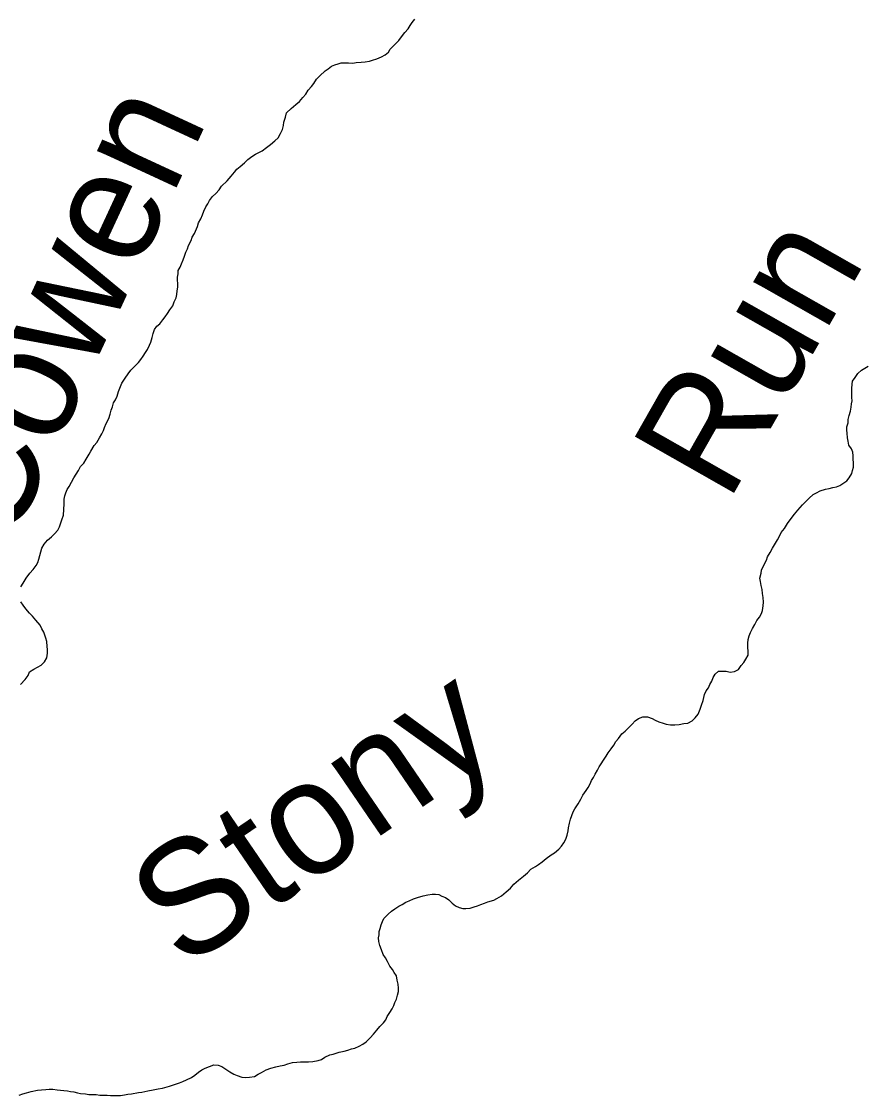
# Model space of a CAD drawing. Extents: x 1310247 to 1664935, y 284496 to 704931.
# Drawn here: x 1518219 to 1521928, y 509955 to 514662 of the extents above; entities that cross this region are included whole.
import ezdxf

# ---------------------------------------------------------------- set-up
doc = ezdxf.new("R2010")
doc.units = 0
doc.layers.add('GM_X_Minor_Lake_Text', color=7, linetype='Continuous')
doc.layers.add('GM_X_Minor_River_Text', color=7, linetype='Continuous')

msp = doc.modelspace()

# ---------------------------------------------------------------- linework, layer by layer
at = {"layer": 'GM_X_Minor_River_Text'}
for points in [[(1519465.2, 514342.6), (1519475.6, 514360.5), (1519490.1, 514376.3), (1519500.5, 514390.2), (1519512.9, 514408.1), (1519527.4, 514423.9), (1519550, 514445.5), (1519564.3, 514453.3), (1519578.6, 514465.1), (1519592.9, 514470.9), (1519607.1, 514476.6), (1519621.3, 514480.4), (1519635.4, 514480.1), (1519653.5, 514479.8), (1519671.6, 514479.5), (1519685.7, 514481.2), (1519707.9, 514482.8), (1519726, 514484.5), (1519744.2, 514488.2), (1519758.4, 514492), (1519776.7, 514497.6), (1519797, 514507.3), (1519813.3, 514515), (1519827.7, 514526.8), (1519836, 514540.7), (1519854.5, 514558.5), (1519873.1, 514578.2), (1519885.5, 514594.1), (1519900.1, 514613.9), (1519914.5, 514629.7), (1519922.9, 514643.6), (1519931.3, 514657.5), (1519943.6, 514671.3)], [(1518478.1, 512711.6), (1518492.5, 512725.4), (1518503, 512743.3), (1518515.6, 512765.1), (1518524, 512779), (1518538.6, 512802.9), (1518549, 512816.8), (1518561.5, 512836.6), (1518572, 512854.5), (1518578.3, 512868.4), (1518582.7, 512882.4), (1518591.1, 512900.3), (1518601.7, 512922.2), (1518608.1, 512940.2), (1518612.6, 512958.2), (1518618.9, 512972.1), (1518623.3, 512990.1), (1518631.7, 513004), (1518638.1, 513020), (1518644.6, 513040), (1518650.9, 513053.9), (1518659.5, 513075.8), (1518674.1, 513097.7), (1518686.6, 513117.5), (1518699, 513133.4), (1518715.6, 513151.2), (1518732, 513166.9), (1518742.4, 513180.8), (1518752.8, 513194.7), (1518763.2, 513210.5), (1518771.6, 513224.5), (1518780, 513242.4), (1518786.4, 513256.3), (1518792.9, 513276.3), (1518797.3, 513294.3), (1518801.7, 513312.3), (1518812.1, 513326.1), (1518826.4, 513335.9), (1518838.9, 513353.8), (1518849.3, 513367.6), (1518859.7, 513381.5), (1518870.1, 513397.4), (1518882.6, 513415.2), (1518889, 513433.2), (1518897.5, 513451.1), (1518899.8, 513465.2), (1518902.2, 513481.2), (1518904.5, 513497.2), (1518904.9, 513513.3), (1518903.2, 513527.4), (1518903.5, 513541.4), (1518905.9, 513555.4), (1518906.2, 513569.5), (1518914.6, 513585.4), (1518920.9, 513599.3), (1518927.4, 513617.3), (1518933.8, 513633.3), (1518940.2, 513651.2), (1518946.6, 513665.2), (1518950.9, 513679.1), (1518963.5, 513701), (1518967.9, 513717), (1518978.3, 513732.9), (1518991.1, 513762.8), (1518995.4, 513778.8), (1519005.9, 513796.6), (1519012.4, 513814.6), (1519018.8, 513830.6), (1519027.2, 513848.5), (1519035.6, 513862.4), (1519044, 513876.3), (1519056.4, 513894.1), (1519070.8, 513908), (1519085.3, 513923.8), (1519095.7, 513939.6), (1519120.4, 513963.3), (1519139, 513983), (1519153.5, 514000.8), (1519163.8, 514014.7), (1519178.2, 514026.5), (1519196.7, 514042.2), (1519211.1, 514056), (1519229.5, 514069.8), (1519245.8, 514079.5), (1519260.1, 514087.3), (1519274.4, 514095), (1519292.8, 514108.8), (1519311.2, 514122.5), (1519329.7, 514138.2), (1519344.1, 514152), (1519354.6, 514169.9), (1519363, 514187.8), (1519367.4, 514205.8), (1519369.8, 514219.8), (1519376.3, 514241.8), (1519380.8, 514261.8), (1519401.3, 514279.5), (1519421.9, 514297.2), (1519438.3, 514311), (1519452.8, 514328.8), (1519465.2, 514342.6)], [(1521820.2, 512636.4), (1521836.6, 512648.1), (1521847, 512662), (1521859.4, 512679.9), (1521861.8, 512693.9), (1521866.1, 512707.9), (1521866.6, 512727.9), (1521864.9, 512744), (1521865.2, 512758.1), (1521863.6, 512774.2), (1521857.9, 512788.3), (1521846.2, 512804.6), (1521842.5, 512822.8), (1521840.8, 512836.9), (1521839.3, 512857), (1521837.6, 512871.1), (1521837.9, 512885.1), (1521842.4, 512903.1), (1521842.7, 512917.2), (1521847.1, 512935.2), (1521853.5, 512953.1), (1521856, 512971.2), (1521858.3, 512985.2), (1521860.6, 512999.2), (1521858.9, 513013.3), (1521859.3, 513029.4), (1521859.8, 513053.5), (1521860.2, 513071.5), (1521862.6, 513085.5), (1521873, 513101.4), (1521885.5, 513119.3), (1521901.9, 513133), (1521916.2, 513142.8), (1521930.5, 513150.6)], [(1518216.6, 512184.1), (1518227, 512200), (1518239.6, 512221.8), (1518256.2, 512243.6), (1518270.6, 512259.4), (1518283.1, 512277.3), (1518291.5, 512291.2), (1518295.8, 512305.2), (1518300.2, 512321.1), (1518304.6, 512337.1), (1518309, 512353.1), (1518319.5, 512371), (1518334, 512388.8), (1518350.4, 512402.6), (1518364.8, 512416.4), (1518379.2, 512432.2), (1518385.6, 512446.1), (1518392, 512464.1), (1518396.4, 512478.1), (1518402.9, 512498), (1518405.4, 512522.1), (1518406, 512548.2), (1518406.5, 512568.3), (1518408.8, 512582.3), (1518413.1, 512596.3), (1518419.5, 512610.2), (1518427.9, 512624.1), (1518438.3, 512642), (1518448.8, 512661.9), (1518459.3, 512677.8), (1518469.7, 512693.7), (1518478.1, 512711.6)], [(1520726.2, 511348.8), (1520734.6, 511362.7), (1520745, 511380.5), (1520751.4, 511394.5), (1520759.7, 511408.4), (1520770.2, 511424.3), (1520782.7, 511442.1), (1520791, 511456), (1520803.5, 511473.9), (1520815.9, 511489.7), (1520824.3, 511505.6), (1520836.7, 511519.5), (1520851.3, 511539.3), (1520865.6, 511551.1), (1520882.1, 511566.9), (1520896.6, 511582.7), (1520908.9, 511596.5), (1520923.3, 511606.3), (1520943.6, 511613.9), (1520963.7, 511613.6), (1520983.7, 511607.2), (1520997.6, 511598.9), (1521013.5, 511592.6), (1521031.5, 511586.2), (1521045.5, 511581.9), (1521063.6, 511579.6), (1521083.7, 511579.2), (1521101.9, 511580.9), (1521122.1, 511584.6), (1521140.2, 511586.2), (1521158.6, 511595.9), (1521173, 511609.7), (1521185.4, 511625.6), (1521193.9, 511647.5), (1521200.4, 511665.5), (1521206.9, 511685.5), (1521213.5, 511711.5), (1521219.9, 511727.4), (1521230.3, 511741.3), (1521236.6, 511755.2), (1521245, 511771.1), (1521251.4, 511787.1), (1521259.8, 511801), (1521274.2, 511814.8), (1521292.3, 511814.5), (1521308.4, 511814.1), (1521326.4, 511809.8), (1521344.6, 511813.5), (1521362.9, 511821.2), (1521373.4, 511839.1), (1521385.8, 511852.9), (1521394.2, 511866.8), (1521404.6, 511884.7), (1521405, 511900.8), (1521403.4, 511918.9), (1521403.8, 511937), (1521404.2, 511953), (1521408.6, 511969), (1521414.9, 511983), (1521423.4, 512000.9), (1521433.8, 512018.8), (1521442.3, 512036.7), (1521454.7, 512050.5), (1521463.1, 512066.4), (1521467.4, 512080.4), (1521469.9, 512100.5), (1521472.3, 512116.5), (1521470.7, 512136.6), (1521467.1, 512154.7), (1521465.5, 512172.8), (1521461.8, 512189), (1521458.2, 512207.1), (1521456.5, 512221.2), (1521461.1, 512243.2), (1521463.4, 512257.2), (1521471.8, 512275.2), (1521484.5, 512301), (1521488.8, 512315), (1521501.4, 512334.9), (1521511.8, 512352.8), (1521524.4, 512374.6), (1521532.8, 512390.5), (1521543.3, 512408.4), (1521549.6, 512422.4), (1521564.1, 512440.2), (1521576.7, 512462.1), (1521593.3, 512483.9), (1521607.8, 512501.7), (1521622.3, 512519.5), (1521643, 512543.2), (1521655.4, 512557), (1521671.8, 512572.8), (1521690.3, 512588.5), (1521704.6, 512596.3), (1521720.8, 512604), (1521743.2, 512611.7), (1521759.4, 512615.4), (1521775.5, 512619.1), (1521791.7, 512622.8), (1521806, 512628.6), (1521820.2, 512636.4)], [(1518215, 511756.3), (1518235.6, 511778), (1518248.1, 511795.8), (1518254.5, 511811.8), (1518272.9, 511823.5), (1518289.2, 511831.2), (1518305.5, 511841), (1518319.9, 511854.8), (1518330.4, 511872.7), (1518332.8, 511892.7), (1518333.2, 511908.8), (1518331.5, 511922.9), (1518330, 511945), (1518326.3, 511959.1), (1518316.8, 511985.4), (1518309.1, 511999.6), (1518301.4, 512015.8), (1518281.8, 512038.3), (1518268, 512054.6), (1518254.3, 512068.9), (1518238.6, 512087.3), (1518226.9, 512103.5), (1518217.1, 512117.8)], [(1519699.1, 510170.4), (1519715.4, 510180.1), (1519729.7, 510189.9), (1519748.2, 510207.7), (1519762.7, 510223.5), (1519777.2, 510241.3), (1519789.6, 510257.1), (1519806.1, 510272.9), (1519816.4, 510286.8), (1519822.8, 510300.7), (1519833.3, 510318.6), (1519843.7, 510334.5), (1519852, 510348.4), (1519856.4, 510362.4), (1519862.7, 510376.3), (1519867.2, 510394.3), (1519871.6, 510410.3), (1519871.9, 510424.3), (1519870.3, 510442.4), (1519866.7, 510460.6), (1519863, 510478.7), (1519853.3, 510493), (1519845.6, 510507.2), (1519833.8, 510521.5), (1519824.2, 510541.7), (1519814.5, 510558), (1519804.8, 510572.2), (1519797.2, 510592.4), (1519789.6, 510612.6), (1519785.9, 510628.8), (1519784.3, 510644.9), (1519786.6, 510658.9), (1519786.9, 510673), (1519791.3, 510686.9), (1519795.6, 510702.9), (1519802, 510716.9), (1519808.3, 510730.8), (1519826.9, 510748.6), (1519841.3, 510762.4), (1519855.6, 510772.1), (1519874, 510783.9), (1519888.2, 510791.6), (1519904.6, 510801.4), (1519918.8, 510807.1), (1519937.1, 510816.8), (1519955.4, 510822.5), (1519979.7, 510830.1), (1519999.9, 510833.8), (1520020.1, 510837.4), (1520034.2, 510837.2), (1520048.2, 510834.9), (1520062.2, 510828.6), (1520078.2, 510822.3), (1520092, 510812), (1520107.8, 510797.6), (1520121.6, 510785.3), (1520137.6, 510779), (1520153.6, 510774.7), (1520167.7, 510774.5), (1520185.8, 510776.1), (1520204.1, 510781.8), (1520218.2, 510785.6), (1520232.5, 510791.3), (1520248.7, 510797.1), (1520262.9, 510802.8), (1520289.3, 510810.4), (1520303.5, 510818.2), (1520323.9, 510829.8), (1520344.5, 510847.6), (1520362.9, 510863.3), (1520377.4, 510881.1), (1520397.9, 510898.8), (1520420.5, 510916.5), (1520436.9, 510930.2), (1520451.4, 510946), (1520471.8, 510957.7), (1520486.1, 510967.5), (1520502.4, 510979.2), (1520518.9, 510993), (1520541.4, 511008.7), (1520555.7, 511018.4), (1520574.1, 511034.2), (1520586.5, 511048), (1520596.9, 511061.9), (1520605.3, 511077.8), (1520611.8, 511095.8), (1520616.2, 511113.8), (1520616.5, 511127.8), (1520621, 511147.8), (1520625.4, 511165.8), (1520631.8, 511181.8), (1520638.2, 511197.7), (1520644.6, 511211.6), (1520659.2, 511233.5), (1520671.7, 511253.3), (1520680.2, 511271.3), (1520694.7, 511291.1), (1520703.1, 511305), (1520711.5, 511320.9), (1520717.8, 511334.8), (1520726.2, 511348.8)], [(1518208.6, 509956.6), (1518224.8, 509962.4), (1518241, 509966.1), (1518261.3, 509971.8), (1518289.6, 509977.3), (1518307.7, 509978.9), (1518325.9, 509980.6), (1518340, 509982.4), (1518356.1, 509982.1), (1518376.2, 509979.7), (1518404.3, 509977.2), (1518420.4, 509974.9), (1518434.4, 509972.6), (1518448.4, 509970.3), (1518464.4, 509966), (1518478.5, 509963.8), (1518500.6, 509961.3), (1518514.6, 509959.1), (1518532.7, 509958.7), (1518546.8, 509958.5), (1518562.9, 509956.2), (1518581, 509955.8), (1518595.1, 509955.6), (1518609.1, 509955.3), (1518625.2, 509955), (1518639.3, 509954.8), (1518653.4, 509954.5), (1518671.6, 509958.2), (1518685.7, 509960), (1518701.9, 509961.7), (1518732.2, 509967.1), (1518746.3, 509968.9), (1518772.6, 509974.4), (1518796.9, 509980), (1518819.1, 509983.6), (1518837.3, 509987.3), (1518867.7, 509994.8), (1518890, 510002.4), (1518912.3, 510010), (1518926.6, 510015.8), (1518942.8, 510023.5), (1518965.2, 510033.2), (1518979.5, 510043), (1518995.9, 510056.7), (1519010.2, 510066.5), (1519024.5, 510074.3), (1519042.8, 510082), (1519063.1, 510089.6), (1519081.2, 510087.3), (1519097.1, 510081), (1519111, 510072.7), (1519132.9, 510058.2), (1519150.7, 510047.9), (1519164.7, 510041.6), (1519184.7, 510035.2), (1519202.7, 510032.8), (1519218.9, 510034.6), (1519241.1, 510038.2), (1519257.4, 510047.9), (1519271.7, 510055.7), (1519292.1, 510067.4), (1519312.4, 510075), (1519334.7, 510080.6), (1519352.9, 510084.3), (1519371.1, 510088), (1519387.3, 510093.8), (1519407.6, 510099.4), (1519425.7, 510101.1), (1519441.9, 510102.8), (1519460, 510102.5), (1519478.1, 510102.1), (1519496.2, 510103.8), (1519520.5, 510107.4), (1519534.7, 510113.1), (1519549, 510122.9), (1519571.4, 510132.6), (1519585.6, 510136.3), (1519611.9, 510143.9), (1519634.2, 510149.5), (1519650.4, 510153.2), (1519666.6, 510158.9), (1519680.8, 510162.7), (1519699.1, 510170.4)]]:
    msp.add_lwpolyline(points, dxfattribs=at)

# ---------------------------------------------------------------- texts
at = {"layer": 'GM_X_Minor_Lake_Text'}
for s, height, rotation, p in [('Cowen', 499.99, 65.1859, (1518162.4, 512340.5)), ('Run', 500, 60.3948, (1521315.9, 512547.7)), ('Stony', 500, 34.348, (1518927.7, 510501.3))]:
    msp.add_text(s, height=height, rotation=rotation, dxfattribs=at).set_placement(p)

doc.saveas('drawing.dxf')
